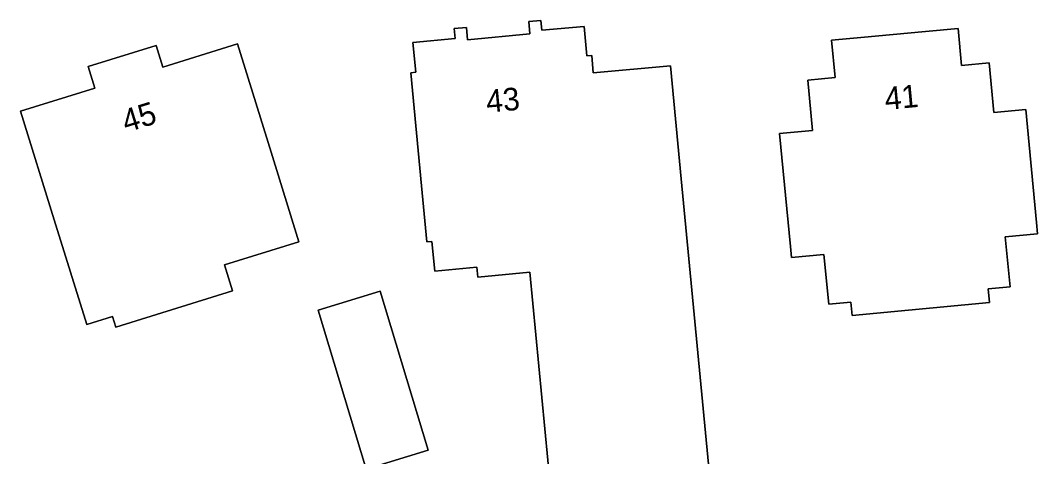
# Model space of a CAD drawing. Extents: x 160455 to 162082, y 388339 to 389736.
# Drawn here: x 160685.7 to 160730.53, y 389389.53 to 389408.73 of the extents above; entities that cross this region are included whole.
import ezdxf

# ---------------------------------------------------------------- set-up
doc = ezdxf.new("R2010")
doc.units = 0
for name, color, linetype in [('IMGEO_Erf', 7, 'Continuous'), ('IMGEO_Pand', 7, 'Continuous'), ('IMGEO_Pand_nummerreeks', 7, 'Continuous')]:
    doc.layers.add(name, color=color, linetype=linetype)

msp = doc.modelspace()

# ---------------------------------------------------------------- linework, layer by layer
at = {"layer": 'IMGEO_Erf'}
msp.add_lwpolyline([(160709.072, 389387.999), (160708.15, 389397.647), (160705.863, 389397.428), (160705.821, 389397.866), (160703.961, 389397.688), (160703.836, 389399.002), (160703.617, 389398.981), (160703.381, 389401.45), (160702.905, 389406.427), (160703.124, 389406.448), (160702.999, 389407.762), (160704.86, 389407.937), (160704.819, 389408.375), (160705.356, 389408.426), (160705.408, 389407.878), (160708.155, 389408.137), (160708.103, 389408.684), (160708.641, 389408.735), (160708.682, 389408.297), (160710.543, 389408.472), (160710.66, 389407.17), (160710.879, 389407.189), (160710.948, 389406.424), (160714.348, 389406.73), (160714.824, 389401.753), (160716.126, 389388.121)], dxfattribs=at)
for points in [[(160721.323, 389396.239), (160721.112, 389398.432), (160719.686, 389398.294), (160719.64, 389398.781), (160719.159, 389403.757), (160720.606, 389403.889), (160720.403, 389406.104), (160721.601, 389406.214), (160721.45, 389407.86), (160722.746, 389407.982), (160725.591, 389408.249), (160727.024, 389408.383), (160727.18, 389406.747), (160728.389, 389406.863), (160728.597, 389404.682), (160730.015, 389404.817), (160730.485, 389399.84), (160730.532, 389399.341), (160729.107, 389399.203), (160729.318, 389397.01), (160728.351, 389396.917), (160728.409, 389396.319), (160722.358, 389395.735), (160722.3, 389396.333)], [(160696.749, 389402.926), (160697.975, 389398.986), (160694.699, 389397.967), (160695.055, 389396.824), (160689.913, 389395.223), (160689.765, 389395.699), (160688.622, 389395.343), (160687.186, 389399.959), (160685.699, 389404.732), (160688.977, 389405.752), (160688.681, 389406.702), (160691.685, 389407.627), (160691.98, 389406.678), (160695.262, 389407.699)], [(160703.668, 389389.809), (160700.935, 389388.975), (160698.82, 389395.981), (160701.554, 389396.815)]]:
    msp.add_lwpolyline(points, close=True, dxfattribs=at)
at = {"layer": 'IMGEO_Pand'}
msp.add_lwpolyline([(160716.126, 389388.121), (160714.824, 389401.753), (160714.348, 389406.73), (160710.948, 389406.424), (160710.879, 389407.189), (160710.66, 389407.17), (160710.543, 389408.472), (160708.682, 389408.297), (160708.641, 389408.735), (160708.103, 389408.684), (160708.155, 389408.137), (160705.408, 389407.878), (160705.356, 389408.426), (160704.819, 389408.375), (160704.86, 389407.937), (160702.999, 389407.762), (160703.124, 389406.448), (160702.905, 389406.427), (160703.381, 389401.45), (160703.617, 389398.981), (160703.836, 389399.002), (160703.961, 389397.688), (160705.821, 389397.866), (160705.863, 389397.428), (160708.15, 389397.647), (160709.072, 389387.999)], dxfattribs=at)
for points in [[(160730.485, 389399.84), (160730.015, 389404.817), (160728.597, 389404.682), (160728.389, 389406.863), (160727.18, 389406.747), (160727.024, 389408.383), (160725.591, 389408.249), (160722.746, 389407.982), (160721.45, 389407.86), (160721.601, 389406.214), (160720.403, 389406.104), (160720.606, 389403.889), (160719.159, 389403.757), (160719.64, 389398.781), (160719.686, 389398.294), (160721.112, 389398.432), (160721.323, 389396.239), (160722.3, 389396.333), (160722.358, 389395.735), (160728.409, 389396.319), (160728.351, 389396.917), (160729.318, 389397.01), (160729.107, 389399.203), (160730.532, 389399.341)], [(160696.749, 389402.926), (160695.262, 389407.699), (160691.98, 389406.678), (160691.685, 389407.627), (160688.681, 389406.702), (160688.977, 389405.752), (160685.699, 389404.732), (160687.186, 389399.959), (160688.622, 389395.343), (160689.765, 389395.699), (160689.913, 389395.223), (160695.055, 389396.824), (160694.699, 389397.967), (160697.975, 389398.986)], [(160703.668, 389389.809), (160701.554, 389396.815), (160698.82, 389395.981), (160700.935, 389388.975)]]:
    msp.add_lwpolyline(points, close=True, dxfattribs=at)

# ---------------------------------------------------------------- texts
at = {"layer": 'IMGEO_Pand_nummerreeks'}
for s, rotation, p in [('43', 5.3862, (160706.267, 389404.664)), ('41', 5.3603, (160723.833, 389404.789)), ('45', 17.1148, (160690.358, 389403.787))]:
    msp.add_text(s, height=1, rotation=rotation, dxfattribs=at).set_placement(p)

doc.saveas('drawing.dxf')
